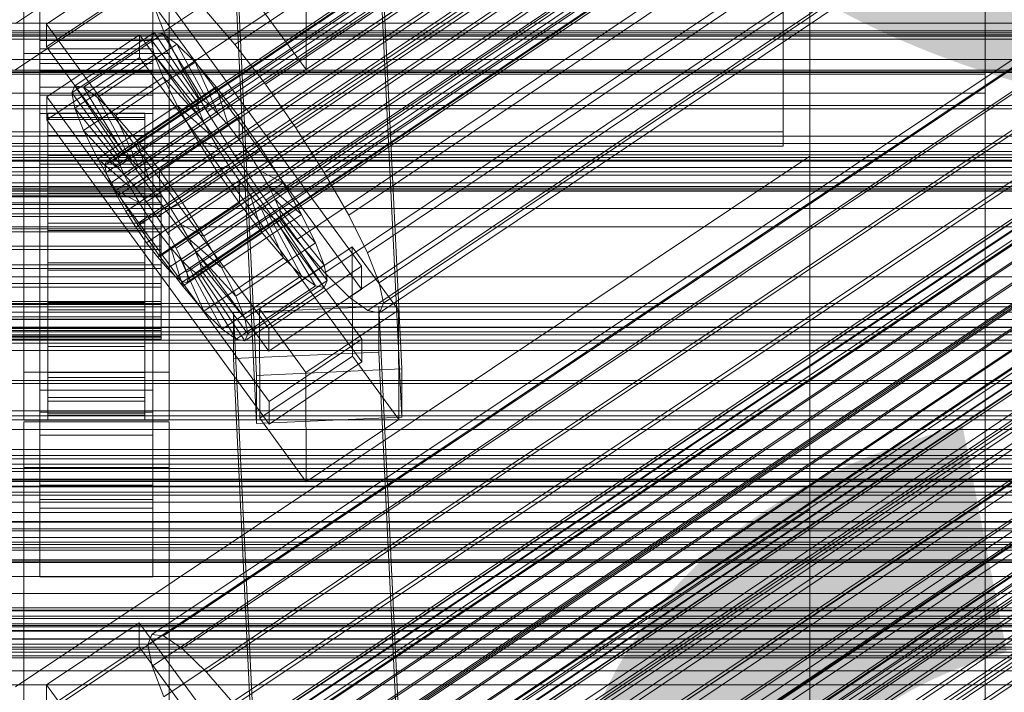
# Model space of a CAD drawing. Header units: millimetres. Extents: x -2233 to 65662, y -50530 to 6847.
# Tile 274 of 656: x 130 to 252, y -33182 to -33099. Entities that reach past the tile are written whole.
import ezdxf

# ---------------------------------------------------------------- set-up
doc = ezdxf.new("R2010")
doc.units = ezdxf.units.MM
for name, color, linetype, lineweight in [('COTAS_P', 1, 'Continuous', 0), ('frontal_briquetadora', 7, 'Continuous', 0), ('frontal_C01', 7, 'Continuous', 0), ('frontal_C02', 7, 'Continuous', 0), ('frontal_C02-briq', 7, 'Continuous', 0), ('frontal_C03', 7, 'Continuous', 0), ('frontal_C03-dry', 7, 'Continuous', 0), ('frontal_secador', 7, 'Continuous', 0)]:
    doc.layers.add(name, color=color, linetype=linetype, lineweight=lineweight)
doc.dimstyles.new('R19_100', dxfattribs={"dimtxt": 250, "dimasz": 150, "dimexe": 150, "dimexo": 80, "dimgap": 100, "dimtad": 1, "dimtih": 1, "dimtoh": 1, "dimdsep": 46, "dimcen": 0.09, "dimadec": 0, "dimazin": 0, "dimtfac": 1, "dimtdec": 4, "dimtofl": 0, "dimtmove": 0, "dimatfit": 3, "dimfxl": 1, "dimtolj": 1, "dimtzin": 0, "dimarcsym": 0})

# ---------------------------------------------------------------- blocks, each defined once
blk = doc.blocks.new('DIM_R32_40')
at = {"layer": 'COTAS_P'}
for p, q in [((-150, -32200), (550, -32200)), ((550, -32200), (505, -32350)), ((550, -34800), (550, -32200)), ((550, -32200), (595, -32350)), ((550, -34800), (505, -34650)), ((550, -34800), (595, -34650)), ((-150, -34800), (550, -34800))]:
    blk.add_line(p, q, dxfattribs=at)
blk.add_text('2600 P', height=250, rotation=90, dxfattribs=at).set_placement((450, -33500))

msp = doc.modelspace()

# ---------------------------------------------------------------- linework, layer by layer
at = {"layer": 'frontal_briquetadora'}
msp.add_line((345, -33170), (-305, -33170), dxfattribs=at)
at = {"layer": 'frontal_C01'}
for p, q in [((141.045, -33116.952), (354.844, -32973.264)), ((141.218, -33116.536), (355.017, -32972.847)), ((141.731, -33116.629), (355.53, -32972.941)), ((141.224, -33117.851), (355.022, -32974.162)), ((142.549, -33117.227), (356.348, -32973.539)), ((143.617, -33118.288), (357.415, -32974.599)), ((141.742, -33119.17), (355.541, -32975.481)), ((144.861, -33119.739), (358.659, -32976.051)), ((148.35, -33100.416), (332.659, -32976.547)), ((142.565, -33120.819), (356.363, -32977.131)), ((359.995, -32977.794), (146.196, -33121.483)), ((157.152, -33102.024), (341.461, -32978.154)), ((143.635, -33122.688), (357.434, -32978.999)), ((147.533, -33123.399), (361.332, -32979.711)), ((144.881, -33124.647), (358.68, -32980.958)), ((148.779, -33125.358), (362.578, -32981.67)), ((150.672, -33105.072), (334.981, -32981.203)), ((146.218, -33126.563), (360.017, -32982.875)), ((345.231, -32983.075), (160.922, -33106.944)), ((149.85, -33127.227), (363.648, -32983.538)), ((147.554, -33128.307), (361.352, -32984.618)), ((150.672, -33128.876), (364.471, -32985.188)), ((148.798, -33129.758), (362.596, -32986.07)), ((151.191, -33130.195), (364.989, -32986.507)), ((153.694, -33110.344), (338.003, -32986.475)), ((149.865, -33130.819), (363.664, -32987.131)), ((150.683, -33131.417), (364.482, -32987.728)), ((151.196, -33131.51), (364.995, -32987.822)), ((151.369, -33131.094), (365.168, -32987.406)), ((164.693, -33112.353), (349.002, -32988.484)), ((157.211, -33115.874), (341.52, -32992.004)), ((168.21, -33117.882), (352.519, -32994.013)), ((160.982, -33121.283), (345.291, -32997.413)), ((171.232, -33123.155), (355.541, -32999.285)), ((164.752, -33126.203), (349.061, -33002.334)), ((173.554, -33127.811), (357.863, -33003.942)), ((168.263, -33130.3), (352.572, -33006.431)), ((175.016, -33131.534), (359.326, -33007.664)), ((171.275, -33133.294), (355.584, -33009.424)), ((173.584, -33134.98), (357.893, -33011.111)), ((175.521, -33134.069), (359.83, -33010.2)), ((175.032, -33135.245), (359.341, -33011.375)), ((228.298, -33033.331), (130, -33099.395)), ((228.298, -33159.609), (228.298, -33033.331)), ((130, -33105.154), (228.298, -33039.09)), ((228.298, -33039.09), (228.298, -33165.368)), ((133.809, -33099.475), (145.277, -33091.768)), ((145.277, -33091.768), (172.809, -33129.479)), ((145.289, -33094.59), (133.821, -33102.298)), ((172.821, -33132.302), (145.289, -33094.59)), ((146.872, -33219.26), (331.181, -33095.391)), ((148.32, -33219.524), (332.629, -33095.655)), ((146.383, -33220.436), (330.692, -33096.566)), ((148.35, -33100.416), (146.887, -33096.693)), ((150.629, -33221.211), (334.938, -33097.342)), ((153.641, -33097.927), (157.152, -33102.024)), ((133.821, -33102.298), (133.809, -33099.475)), ((161.341, -33137.186), (133.809, -33099.475)), ((141.045, -33243.23), (354.844, -33099.541)), ((141.218, -33242.813), (355.017, -33099.125)), ((141.731, -33242.907), (355.53, -33099.219)), ((142.549, -33243.505), (356.348, -33099.816)), ((146.887, -33222.971), (331.197, -33099.102)), ((133.847, -33108.507), (145.315, -33100.8)), ((136.948, -33107.995), (146.777, -33101.388)), ((137.313, -33107.115), (147.143, -33100.509)), ((138.396, -33107.313), (148.226, -33100.707)), ((141.224, -33244.128), (355.022, -33100.44)), ((143.617, -33244.565), (357.415, -33100.877)), ((145.315, -33100.8), (145.327, -33103.622)), ((145.315, -33100.8), (172.847, -33138.511)), ((147.143, -33100.509), (146.777, -33101.388)), ((146.777, -33101.388), (152.513, -33109.245)), ((146.777, -33101.388), (147.155, -33103.285)), ((148.226, -33100.707), (147.143, -33100.509)), ((147.143, -33100.509), (152.686, -33108.828)), ((149.953, -33101.968), (148.226, -33100.707)), ((148.226, -33100.707), (153.199, -33108.922)), ((150.672, -33105.072), (148.35, -33100.416)), ((153.641, -33224.205), (337.95, -33100.335)), ((133, -33104.351), (133, -33101.529)), ((133, -33101.529), (147, -33101.529)), ((133, -33147.577), (133, -33101.529)), ((133.821, -33102.298), (161.353, -33140.009)), ((140.123, -33108.575), (149.953, -33101.968)), ((141.742, -33245.447), (355.541, -33101.759)), ((144.861, -33246.017), (358.659, -33102.328)), ((147, -33101.529), (147, -33104.351)), ((147, -33101.529), (147, -33147.577)), ((152.207, -33104.208), (149.953, -33101.968)), ((149.953, -33101.968), (154.017, -33109.519)), ((157.152, -33102.024), (160.922, -33106.944)), ((342.5, -33103.86), (-342.5, -33103.86)), ((145.327, -33103.622), (133.859, -33111.33)), ((137.325, -33109.891), (147.155, -33103.285)), ((142.565, -33247.097), (356.363, -33103.409)), ((172.859, -33141.334), (145.327, -33103.622)), ((147.155, -33103.285), (152.692, -33110.143)), ((147.155, -33103.285), (148.249, -33106.069)), ((148.35, -33226.694), (332.659, -33102.824)), ((147, -33104.351), (133, -33104.351)), ((133, -33104.351), (133, -33150.4)), ((142.377, -33110.814), (152.207, -33104.208)), ((359.995, -33104.072), (146.196, -33247.76)), ((147, -33150.4), (147, -33104.351)), ((153.694, -33110.344), (150.672, -33105.072)), ((154.833, -33107.272), (152.207, -33104.208)), ((152.207, -33104.208), (155.085, -33110.58)), ((157.152, -33228.301), (341.461, -33104.432)), ((138.419, -33112.676), (148.249, -33106.069)), ((143.635, -33248.965), (357.434, -33105.277)), ((147.533, -33249.677), (361.332, -33105.989)), ((148.249, -33106.069), (153.21, -33111.462)), ((148.249, -33106.069), (149.985, -33109.552)), ((136.948, -33107.995), (137.313, -33107.115)), ((142.856, -33115.435), (137.313, -33107.115)), ((137.313, -33107.115), (138.396, -33107.313)), ((143.369, -33115.528), (138.396, -33107.313)), ((138.396, -33107.313), (140.123, -33108.575)), ((144.881, -33250.924), (358.68, -33107.236)), ((145.003, -33113.878), (154.833, -33107.272)), ((150.672, -33231.35), (334.981, -33107.481)), ((157.653, -33110.953), (154.833, -33107.272)), ((154.833, -33107.272), (156.329, -33112.032)), ((160.922, -33106.944), (164.693, -33112.353)), ((133.859, -33111.33), (133.847, -33108.507)), ((161.379, -33146.219), (133.847, -33108.507)), ((142.683, -33115.851), (136.948, -33107.995)), ((137.325, -33109.891), (136.948, -33107.995)), ((144.188, -33116.126), (140.123, -33108.575)), ((140.123, -33108.575), (142.377, -33110.814)), ((148.779, -33251.636), (362.578, -33107.948)), ((342.5, -33109.575), (-342.5, -33109.575)), ((142.862, -33116.749), (137.325, -33109.891)), ((138.419, -33112.676), (137.325, -33109.891)), ((140.156, -33116.159), (149.985, -33109.552)), ((152.513, -33109.245), (142.683, -33115.851)), ((152.686, -33108.828), (142.856, -33115.435)), ((153.199, -33108.922), (143.369, -33115.528)), ((154.017, -33109.519), (144.188, -33116.126)), ((146.218, -33252.841), (360.017, -33109.153)), ((149.985, -33109.552), (154.033, -33113.112)), ((149.985, -33109.552), (152.246, -33113.496)), ((152.513, -33109.245), (152.686, -33108.828)), ((152.692, -33110.143), (152.513, -33109.245)), ((152.686, -33108.828), (153.199, -33108.922)), ((153.199, -33108.922), (154.017, -33109.519)), ((154.017, -33109.519), (155.085, -33110.58)), ((345.231, -33109.353), (160.922, -33233.222)), ((133, -33113.383), (133, -33110.561)), ((133, -33110.561), (147, -33110.561)), ((133, -33156.609), (133, -33110.561)), ((134, -33120.524), (134, -33110.526)), ((134, -33110.526), (134, -33111.054)), ((134, -33110.526), (146, -33110.526)), ((134, -33111.293), (134, -33110.526)), ((134, -33120.773), (134, -33111.054)), ((134, -33111.054), (134, -33112.84)), ((134, -33111.054), (146, -33111.054)), ((145.255, -33117.187), (142.377, -33110.814)), ((142.377, -33110.814), (145.003, -33113.878)), ((152.692, -33110.143), (142.862, -33116.749)), ((155.085, -33110.58), (145.255, -33117.187)), ((146, -33111.054), (146, -33110.526)), ((146, -33110.526), (146, -33120.524)), ((146, -33110.526), (146, -33111.293)), ((146, -33112.84), (146, -33111.054)), ((146, -33111.054), (146, -33120.773)), ((147, -33110.561), (147, -33113.383)), ((147, -33110.561), (147, -33156.609)), ((157.653, -33110.953), (147.823, -33117.559)), ((153.21, -33111.462), (152.692, -33110.143)), ((157.211, -33115.874), (153.694, -33110.344)), ((155.085, -33110.58), (156.329, -33112.032)), ((157.665, -33113.775), (157.653, -33110.953)), ((160.474, -33114.999), (157.653, -33110.953)), ((133.859, -33111.33), (161.391, -33149.041)), ((134, -33120.887), (134, -33111.293)), ((134, -33111.293), (146, -33111.293)), ((134, -33113.302), (134, -33111.293)), ((153.21, -33111.462), (143.38, -33118.069)), ((146, -33111.293), (146, -33120.887)), ((146, -33111.293), (146, -33113.302)), ((156.329, -33112.032), (146.499, -33118.638)), ((154.033, -33113.112), (153.21, -33111.462)), ((156.329, -33112.032), (157.665, -33113.775)), ((164.693, -33112.353), (168.21, -33117.882)), ((342.5, -33113.362), (-342.5, -33113.362)), ((147, -33113.383), (133, -33113.383)), ((133, -33113.383), (133, -33159.432)), ((134, -33121.619), (134, -33112.84)), ((134, -33112.84), (134, -33115.763)), ((134, -33112.84), (146, -33112.84)), ((134, -33121.838), (134, -33113.302)), ((134, -33113.302), (146, -33113.302)), ((134, -33116.417), (134, -33113.302)), ((143.38, -33118.069), (138.419, -33112.676)), ((140.156, -33116.159), (138.419, -33112.676)), ((142.416, -33120.103), (152.246, -33113.496)), ((154.033, -33113.112), (144.203, -33119.718)), ((146, -33115.763), (146, -33112.84)), ((146, -33112.84), (146, -33121.619)), ((146, -33113.302), (146, -33121.838)), ((146, -33113.302), (146, -33116.417)), ((147, -33159.432), (147, -33113.383)), ((152.246, -33113.496), (155.103, -33114.98)), ((152.246, -33113.496), (154.877, -33117.632)), ((153.694, -33236.622), (338.003, -33112.753)), ((155.103, -33114.98), (154.033, -33113.112)), ((146.499, -33118.638), (145.003, -33113.878)), ((145.003, -33113.878), (147.823, -33117.559)), ((147.835, -33120.382), (157.665, -33113.775)), ((157.665, -33113.775), (159.001, -33115.692)), ((164.693, -33238.631), (349.002, -33114.762)), ((134, -33123.004), (134, -33115.763)), ((134, -33115.763), (134, -33119.623)), ((134, -33115.763), (146, -33115.763)), ((142.856, -33115.435), (142.683, -33115.851)), ((142.683, -33115.851), (142.862, -33116.749)), ((143.369, -33115.528), (142.856, -33115.435)), ((144.188, -33116.126), (143.369, -33115.528)), ((155.103, -33114.98), (145.274, -33121.586)), ((146, -33119.623), (146, -33115.763)), ((146, -33115.763), (146, -33123.004)), ((159.001, -33115.692), (149.171, -33122.298)), ((150.644, -33121.605), (160.474, -33114.999)), ((156.35, -33116.939), (155.103, -33114.98)), ((160.982, -33121.283), (157.211, -33115.874)), ((160.474, -33114.999), (159.001, -33115.692)), ((159.001, -33115.692), (160.247, -33117.651)), ((163.105, -33119.135), (160.474, -33114.999)), ((342.5, -33116.455), (-342.5, -33116.455)), ((134, -33123.314), (134, -33116.417)), ((134, -33116.417), (146, -33116.417)), ((134, -33120.424), (134, -33116.417)), ((144.203, -33119.718), (140.156, -33116.159)), ((142.416, -33120.103), (140.156, -33116.159)), ((141.045, -33116.952), (141.218, -33116.536)), ((141.224, -33117.851), (141.045, -33116.952)), ((141.218, -33116.536), (141.731, -33116.629)), ((141.731, -33116.629), (142.549, -33117.227)), ((142.549, -33117.227), (143.617, -33118.288)), ((142.862, -33116.749), (143.38, -33118.069)), ((145.255, -33117.187), (144.188, -33116.126)), ((146.499, -33118.638), (145.255, -33117.187)), ((146, -33116.417), (146, -33123.314)), ((146, -33116.417), (146, -33120.424)), ((156.35, -33116.939), (146.52, -33123.546)), ((154.877, -33117.632), (156.35, -33116.939)), ((157.686, -33118.856), (156.35, -33116.939)), ((342.5, -33117.784), (-342.5, -33117.784)), ((141.742, -33119.17), (141.224, -33117.851)), ((143.38, -33118.069), (144.203, -33119.718)), ((143.617, -33118.288), (144.861, -33119.739)), ((145.047, -33124.239), (154.877, -33117.632)), ((147.823, -33117.559), (147.835, -33120.382)), ((147.823, -33117.559), (150.644, -33121.605)), ((160.247, -33117.651), (150.417, -33124.257)), ((154.877, -33117.632), (157.698, -33121.678)), ((157.211, -33242.151), (341.52, -33118.282)), ((163.105, -33119.135), (160.247, -33117.651)), ((160.247, -33117.651), (161.318, -33119.519)), ((168.21, -33117.882), (171.232, -33123.155)), ((134, -33124.832), (134, -33119.623)), ((134, -33119.623), (134, -33124.158)), ((134, -33119.623), (146, -33119.623)), ((142.565, -33120.819), (141.742, -33119.17)), ((144.203, -33119.718), (145.274, -33121.586)), ((146, -33124.158), (146, -33119.623)), ((146, -33119.623), (146, -33124.832)), ((147.835, -33120.382), (146.499, -33118.638)), ((157.686, -33118.856), (147.856, -33125.462)), ((161.318, -33119.519), (151.488, -33126.126)), ((153.275, -33125.741), (163.105, -33119.135)), ((157.698, -33121.678), (157.686, -33118.856)), ((159.022, -33120.599), (157.686, -33118.856)), ((165.365, -33123.079), (161.318, -33119.519)), ((161.318, -33119.519), (162.14, -33121.169)), ((165.365, -33123.079), (163.105, -33119.135)), ((-148, -33120.524), (148, -33120.524)), ((-148, -33120.773), (148, -33120.773)), ((-148, -33120.887), (148, -33120.887)), ((134, -33125.212), (134, -33120.424)), ((134, -33120.424), (146, -33120.424)), ((134, -33125.051), (134, -33120.424)), ((134, -33120.773), (134, -33120.524)), ((146, -33120.524), (134, -33120.524)), ((134, -33120.524), (134, -33120.887)), ((134, -33121.619), (134, -33120.773)), ((146, -33120.773), (134, -33120.773)), ((146, -33120.887), (134, -33120.887)), ((134, -33120.887), (134, -33121.838)), ((145.274, -33121.586), (142.416, -33120.103)), ((145.047, -33124.239), (142.416, -33120.103)), ((143.635, -33122.688), (142.565, -33120.819)), ((144.861, -33119.739), (146.196, -33121.483)), ((146, -33120.424), (146, -33125.212)), ((146, -33120.424), (146, -33125.051)), ((146, -33120.524), (146, -33120.773)), ((146, -33120.887), (146, -33120.524)), ((146, -33120.773), (146, -33121.619)), ((146, -33121.838), (146, -33120.887)), ((149.171, -33122.298), (147.835, -33120.382)), ((148, -33120.773), (148, -33120.524)), ((148, -33120.524), (148, -33120.887)), ((148, -33121.619), (148, -33120.773)), ((148, -33120.887), (148, -33121.838)), ((159.022, -33120.599), (149.192, -33127.206)), ((160.518, -33125.359), (159.022, -33120.599)), ((160.266, -33122.051), (159.022, -33120.599)), ((-148, -33121.619), (148, -33121.619)), ((-148, -33121.838), (148, -33121.838)), ((134, -33123.004), (134, -33121.619)), ((146, -33121.619), (134, -33121.619)), ((146, -33121.838), (134, -33121.838)), ((134, -33121.838), (134, -33123.314)), ((145.274, -33121.586), (146.52, -33123.546)), ((146, -33121.619), (146, -33123.004)), ((146, -33123.314), (146, -33121.838)), ((146.196, -33121.483), (147.533, -33123.399)), ((147.868, -33128.285), (157.698, -33121.678)), ((148, -33123.004), (148, -33121.619)), ((148, -33121.838), (148, -33123.314)), ((149.171, -33122.298), (150.644, -33121.605)), ((160.266, -33122.051), (150.436, -33128.657)), ((150.644, -33121.605), (153.275, -33125.741)), ((162.14, -33121.169), (152.311, -33127.775)), ((157.698, -33121.678), (160.518, -33125.359)), ((163.144, -33128.424), (160.266, -33122.051)), ((161.333, -33123.112), (160.266, -33122.051)), ((164.752, -33126.203), (160.982, -33121.283)), ((167.102, -33126.562), (162.14, -33121.169)), ((162.14, -33121.169), (162.659, -33122.488)), ((300, -33122.342), (-300, -33122.342)), ((-148, -33123.004), (148, -33123.004)), ((-148, -33123.314), (148, -33123.314)), ((134, -33124.832), (134, -33123.004)), ((146, -33123.004), (134, -33123.004)), ((146, -33123.314), (134, -33123.314)), ((134, -33123.314), (134, -33125.212)), ((144.881, -33124.647), (143.635, -33122.688)), ((146, -33123.004), (146, -33124.832)), ((146, -33125.212), (146, -33123.314)), ((148, -33124.832), (148, -33123.004)), ((148, -33123.314), (148, -33125.212)), ((150.417, -33124.257), (149.171, -33122.298)), ((161.333, -33123.112), (151.503, -33129.718)), ((162.659, -33122.488), (152.829, -33129.094)), ((155.535, -33129.685), (165.365, -33123.079)), ((165.397, -33130.663), (161.333, -33123.112)), ((162.151, -33123.709), (161.333, -33123.112)), ((168.196, -33129.346), (162.659, -33122.488)), ((162.659, -33122.488), (162.837, -33123.386)), ((167.102, -33126.562), (165.365, -33123.079)), ((171.232, -33123.155), (173.554, -33127.811)), ((134, -33124.158), (134, -33126.981)), ((146, -33124.158), (134, -33124.158)), ((134, -33124.158), (134, -33129.058)), ((146.52, -33123.546), (145.047, -33124.239)), ((147.868, -33128.285), (145.047, -33124.239)), ((146, -33126.981), (146, -33124.158)), ((146, -33129.058), (146, -33124.158)), ((146.52, -33123.546), (147.856, -33125.462)), ((147.533, -33123.399), (148.779, -33125.358)), ((151.488, -33126.126), (150.417, -33124.257)), ((150.417, -33124.257), (153.275, -33125.741)), ((162.151, -33123.709), (152.321, -33130.316)), ((162.664, -33123.803), (152.835, -33130.409)), ((162.837, -33123.386), (153.008, -33129.993)), ((167.125, -33131.924), (162.151, -33123.709)), ((162.664, -33123.803), (162.151, -33123.709)), ((162.837, -33123.386), (162.664, -33123.803)), ((168.208, -33132.122), (162.664, -33123.803)), ((168.573, -33131.243), (162.837, -33123.386)), ((-148, -33124.832), (148, -33124.832)), ((-148, -33125.212), (148, -33125.212)), ((134, -33126.981), (134, -33124.832)), ((146, -33124.832), (134, -33124.832)), ((134, -33127.404), (134, -33125.051)), ((134, -33125.051), (146, -33125.051)), ((134, -33129.983), (134, -33125.051)), ((146, -33125.212), (134, -33125.212)), ((134, -33125.212), (134, -33127.404)), ((146.218, -33126.563), (144.881, -33124.647)), ((146, -33124.832), (146, -33126.981)), ((146, -33125.051), (146, -33127.404)), ((146, -33125.051), (146, -33129.983)), ((146, -33127.404), (146, -33125.212)), ((147.856, -33125.462), (147.868, -33128.285)), ((147.856, -33125.462), (149.192, -33127.206)), ((148, -33126.981), (148, -33124.832)), ((148, -33125.212), (148, -33127.404)), ((148.779, -33125.358), (149.85, -33127.227)), ((150.688, -33131.966), (160.518, -33125.359)), ((153.275, -33125.741), (155.535, -33129.685)), ((160.518, -33125.359), (163.144, -33128.424)), ((148, -33126.981), (-148, -33126.981)), ((134, -33126.981), (146, -33126.981)), ((134, -33129.302), (134, -33126.981)), ((146, -33126.981), (146, -33129.302)), ((147.554, -33128.307), (146.218, -33126.563)), ((148, -33129.302), (148, -33126.981)), ((152.311, -33127.775), (151.488, -33126.126)), ((151.488, -33126.126), (155.535, -33129.685)), ((157.272, -33133.168), (167.102, -33126.562)), ((168.263, -33130.3), (164.752, -33126.203)), ((168.196, -33129.346), (167.102, -33126.562)), ((-148, -33127.404), (148, -33127.404)), ((146, -33127.404), (134, -33127.404)), ((134, -33127.404), (134, -33129.74)), ((146, -33129.74), (146, -33127.404)), ((148, -33127.404), (148, -33129.74)), ((149.192, -33127.206), (150.688, -33131.966)), ((149.192, -33127.206), (150.436, -33128.657)), ((149.85, -33127.227), (150.672, -33128.876)), ((152.829, -33129.094), (152.311, -33127.775)), ((152.311, -33127.775), (157.272, -33133.168)), ((160.19, -33134.768), (171.658, -33127.061)), ((171.658, -33127.061), (171.715, -33140.609)), ((171.658, -33127.061), (177.394, -33134.917)), ((173.554, -33127.811), (175.016, -33131.534)), ((-148, -33129.302), (148, -33129.302)), ((134, -33129.302), (134, -33129.058)), ((134, -33129.058), (134, -33133.99)), ((134, -33129.058), (146, -33129.058)), ((134, -33131.638), (134, -33129.302)), ((146, -33129.302), (134, -33129.302)), ((146, -33133.99), (146, -33129.058)), ((146, -33129.058), (146, -33129.302)), ((146, -33129.302), (146, -33131.638)), ((148.798, -33129.758), (147.554, -33128.307)), ((150.688, -33131.966), (147.868, -33128.285)), ((148, -33131.638), (148, -33129.302)), ((150.436, -33128.657), (153.314, -33135.03)), ((150.436, -33128.657), (151.503, -33129.718)), ((150.672, -33128.876), (151.191, -33130.195)), ((153.008, -33129.993), (152.829, -33129.094)), ((152.829, -33129.094), (158.366, -33135.953)), ((153.314, -33135.03), (163.144, -33128.424)), ((158.366, -33135.953), (168.196, -33129.346)), ((163.144, -33128.424), (165.397, -33130.663)), ((168.573, -33131.243), (168.196, -33129.346)), ((-148, -33129.74), (148, -33129.74)), ((134, -33129.74), (134, -33129.983)), ((146, -33129.74), (134, -33129.74)), ((134, -33129.74), (134, -33132.061)), ((134, -33129.983), (146, -33129.983)), ((134, -33134.884), (134, -33129.983)), ((146, -33129.983), (146, -33129.74)), ((146, -33132.061), (146, -33129.74)), ((146, -33129.983), (146, -33134.884)), ((148, -33129.74), (148, -33132.061)), ((149.865, -33130.819), (148.798, -33129.758)), ((151.191, -33130.195), (151.369, -33131.094)), ((151.503, -33129.718), (155.567, -33137.269)), ((151.503, -33129.718), (152.321, -33130.316)), ((152.321, -33130.316), (157.295, -33138.531)), ((152.321, -33130.316), (152.835, -33130.409)), ((152.835, -33130.409), (153.008, -33129.993)), ((152.835, -33130.409), (158.378, -33138.729)), ((153.008, -33129.993), (158.743, -33137.849)), ((155.535, -33129.685), (157.272, -33133.168)), ((155.567, -33137.269), (165.397, -33130.663)), ((172.809, -33129.479), (161.341, -33137.186)), ((165.397, -33130.663), (167.125, -33131.924)), ((171.275, -33133.294), (168.263, -33130.3)), ((172.821, -33132.302), (172.809, -33129.479)), ((300, -33130.806), (-300, -33130.806)), ((-148, -33131.638), (148, -33131.638)), ((134, -33133.83), (134, -33131.638)), ((134, -33131.638), (134, -33133.99)), ((146, -33131.638), (134, -33131.638)), ((146, -33133.99), (146, -33131.638)), ((146, -33131.638), (146, -33133.83)), ((148, -33133.83), (148, -33131.638)), ((150.683, -33131.417), (149.865, -33130.819)), ((151.196, -33131.51), (150.683, -33131.417)), ((151.369, -33131.094), (151.196, -33131.51)), ((158.743, -33137.849), (168.573, -33131.243)), ((168.208, -33132.122), (168.573, -33131.243)), ((175.016, -33131.534), (175.521, -33134.069)), ((-148, -33132.061), (148, -33132.061)), ((134, -33132.061), (134, -33134.884)), ((146, -33132.061), (134, -33132.061)), ((134, -33132.061), (134, -33134.209)), ((146, -33134.884), (146, -33132.061)), ((146, -33134.209), (146, -33132.061)), ((148, -33132.061), (148, -33134.209)), ((153.314, -33135.03), (150.688, -33131.966)), ((157.295, -33138.531), (167.125, -33131.924)), ((158.378, -33138.729), (168.208, -33132.122)), ((161.353, -33140.009), (172.821, -33132.302)), ((167.125, -33131.924), (168.208, -33132.122)), ((-148, -33133.83), (148, -33133.83)), ((-148, -33134.209), (148, -33134.209)), ((134, -33135.728), (134, -33133.83)), ((134, -33133.83), (134, -33138.618)), ((146, -33133.83), (134, -33133.83)), ((134, -33133.99), (134, -33138.618)), ((134, -33133.99), (146, -33133.99)), ((134, -33134.209), (134, -33139.419)), ((146, -33134.209), (134, -33134.209)), ((134, -33134.209), (134, -33136.038)), ((146, -33138.618), (146, -33133.83)), ((146, -33133.83), (146, -33135.728)), ((146, -33138.618), (146, -33133.99)), ((146, -33139.419), (146, -33134.209)), ((146, -33136.038), (146, -33134.209)), ((148, -33135.728), (148, -33133.83)), ((148, -33134.209), (148, -33136.038)), ((157.272, -33133.168), (158.366, -33135.953)), ((173.584, -33134.98), (171.275, -33133.294)), ((175.521, -33134.069), (175.032, -33135.245)), ((134, -33134.884), (146, -33134.884)), ((134, -33139.419), (134, -33134.884)), ((146, -33134.884), (146, -33139.419)), ((155.567, -33137.269), (153.314, -33135.03)), ((156.962, -33135.264), (174.943, -33134.467)), ((156.962, -33140.91), (156.962, -33135.264)), ((159.83, -33194.827), (156.962, -33135.264)), ((160.247, -33148.317), (160.19, -33134.768)), ((165.926, -33142.625), (160.19, -33134.768)), ((177.394, -33134.917), (165.926, -33142.625)), ((175.032, -33135.245), (173.584, -33134.98)), ((174.943, -33134.467), (174.943, -33140.113)), ((174.943, -33134.467), (177.811, -33194.031)), ((177.451, -33148.466), (177.394, -33134.917)), ((-148, -33135.728), (148, -33135.728)), ((-148, -33136.038), (148, -33136.038)), ((134, -33137.203), (134, -33135.728)), ((134, -33135.728), (134, -33142.625)), ((146, -33135.728), (134, -33135.728)), ((134, -33136.038), (134, -33143.279)), ((146, -33136.038), (134, -33136.038)), ((134, -33136.038), (134, -33137.422)), ((146, -33142.625), (146, -33135.728)), ((146, -33135.728), (146, -33137.203)), ((146, -33143.279), (146, -33136.038)), ((146, -33137.422), (146, -33136.038)), ((148, -33137.203), (148, -33135.728)), ((148, -33136.038), (148, -33137.422)), ((158.366, -33135.953), (158.743, -33137.849)), ((-148, -33137.203), (148, -33137.203)), ((-148, -33137.422), (148, -33137.422)), ((134, -33138.155), (134, -33137.203)), ((134, -33137.203), (134, -33145.739)), ((146, -33137.203), (134, -33137.203)), ((134, -33137.422), (134, -33146.202)), ((146, -33137.422), (134, -33137.422)), ((134, -33137.422), (134, -33138.268)), ((146, -33145.739), (146, -33137.203)), ((146, -33137.203), (146, -33138.155)), ((146, -33146.202), (146, -33137.422)), ((146, -33138.268), (146, -33137.422)), ((148, -33138.155), (148, -33137.203)), ((148, -33137.422), (148, -33138.268)), ((157.295, -33138.531), (155.567, -33137.269)), ((158.743, -33137.849), (158.378, -33138.729)), ((161.341, -33137.186), (161.353, -33140.009)), ((-148, -33138.155), (148, -33138.155)), ((-148, -33138.268), (148, -33138.268)), ((-148, -33138.518), (148, -33138.518)), ((134, -33138.518), (134, -33138.155)), ((134, -33138.155), (134, -33147.748)), ((146, -33138.155), (134, -33138.155)), ((134, -33138.268), (134, -33147.988)), ((146, -33138.268), (134, -33138.268)), ((134, -33138.268), (134, -33138.518)), ((134, -33138.518), (134, -33148.515)), ((146, -33138.518), (134, -33138.518)), ((134, -33138.618), (134, -33142.625)), ((134, -33138.618), (146, -33138.618)), ((146, -33147.748), (146, -33138.155)), ((146, -33138.155), (146, -33138.518)), ((146, -33147.988), (146, -33138.268)), ((146, -33138.518), (146, -33138.268)), ((146, -33148.515), (146, -33138.518)), ((146, -33142.625), (146, -33138.618)), ((148, -33138.518), (148, -33138.155)), ((148, -33138.268), (148, -33138.518)), ((158.378, -33138.729), (157.295, -33138.531)), ((172.847, -33138.511), (161.379, -33146.219)), ((172.859, -33141.334), (172.847, -33138.511)), ((134, -33139.419), (146, -33139.419)), ((134, -33143.279), (134, -33139.419)), ((146, -33139.419), (146, -33143.279)), ((174.943, -33140.113), (156.962, -33140.91)), ((177.811, -33199.677), (174.943, -33140.113)), ((159.83, -33200.473), (156.962, -33140.91)), ((171.715, -33140.609), (160.247, -33148.317)), ((161.391, -33149.041), (172.859, -33141.334)), ((177.451, -33148.466), (171.715, -33140.609)), ((134, -33142.625), (134, -33145.739)), ((134, -33142.625), (146, -33142.625)), ((146, -33145.739), (146, -33142.625)), ((165.926, -33142.625), (165.983, -33156.173)), ((134, -33143.279), (146, -33143.279)), ((134, -33146.202), (134, -33143.279)), ((146, -33143.279), (146, -33146.202)), ((133, -33158.36), (133, -33144.812)), ((133, -33144.812), (147, -33144.812)), ((133, -33154.405), (133, -33144.812)), ((147, -33144.812), (147, -33158.36)), ((147, -33144.812), (147, -33154.405)), ((134, -33145.739), (134, -33147.748)), ((134, -33145.739), (146, -33145.739)), ((134, -33146.202), (146, -33146.202)), ((134, -33147.988), (134, -33146.202)), ((146, -33147.748), (146, -33145.739)), ((146, -33146.202), (146, -33147.988)), ((161.379, -33146.219), (161.391, -33149.041)), ((147, -33147.577), (133, -33147.577)), ((133, -33147.577), (133, -33150.4)), ((134, -33147.748), (134, -33148.515)), ((134, -33147.748), (146, -33147.748)), ((146, -33148.515), (146, -33147.748)), ((147, -33150.4), (147, -33147.577)), ((131, -33154.408), (131, -33148.763)), ((131, -33148.763), (149, -33148.763)), ((131, -33194.428), (131, -33148.763)), ((134, -33147.988), (146, -33147.988)), ((134, -33148.515), (134, -33147.988)), ((134, -33148.515), (146, -33148.515)), ((146, -33147.988), (146, -33148.515)), ((149, -33148.763), (149, -33154.408)), ((149, -33148.763), (149, -33194.428)), ((160.247, -33148.317), (165.983, -33156.173)), ((165.983, -33156.173), (177.451, -33148.466)), ((133, -33150.4), (147, -33150.4)), ((149, -33154.408), (131, -33154.408)), ((131, -33200.073), (131, -33154.408)), ((147, -33154.405), (133, -33154.405)), ((133, -33154.405), (133, -33167.953)), ((147, -33167.953), (147, -33154.405)), ((149, -33200.073), (149, -33154.408)), ((147, -33156.609), (133, -33156.609)), ((133, -33156.609), (133, -33159.432)), ((147, -33159.432), (147, -33156.609)), ((147, -33158.36), (133, -33158.36)), ((133, -33158.36), (133, -33167.953)), ((147, -33167.953), (147, -33158.36)), ((228.298, -33159.609), (130, -33225.672)), ((133, -33159.432), (147, -33159.432)), ((228.298, -33285.886), (228.298, -33159.609)), ((228.298, -33159.609), (228.298, -33165.368)), ((130, -33231.431), (228.298, -33165.368)), ((228.298, -33165.368), (228.298, -33291.645)), ((300, -33166.179), (-300, -33166.179)), ((133, -33167.953), (147, -33167.953)), ((300, -33173.768), (-300, -33173.768))]:
    msp.add_line(p, q, dxfattribs=at)
at = {"layer": 'frontal_C02'}
for p, q in [((250, -35767.183), (250, -32921.727)), ((250, -32926.497), (250, -35771.953)), ((228.298, -33115.864), (228.298, -32982.474)), ((228.298, -32988.204), (228.298, -33121.594)), ((146.872, -33175.107), (331.181, -33051.852)), ((148.32, -33175.265), (332.629, -33052.01)), ((146.383, -33176.39), (330.692, -33053.135)), ((150.629, -33176.852), (334.938, -33053.598)), ((141.045, -33199.07), (354.844, -33056.095)), ((141.218, -33198.616), (355.017, -33055.64)), ((141.731, -33198.672), (355.53, -33055.696)), ((142.549, -33199.234), (356.348, -33056.259)), ((146.887, -33179.026), (331.197, -33055.771)), ((141.224, -33200.004), (355.022, -33057.029)), ((143.617, -33200.265), (357.415, -33057.29)), ((153.641, -33179.761), (337.95, -33056.507)), ((141.742, -33201.354), (355.541, -33058.379)), ((144.861, -33201.694), (358.659, -33058.719)), ((133, -33105.328), (133, -33059.509)), ((147, -33059.509), (147, -33105.328)), ((148.35, -33182.835), (332.659, -33059.581)), ((142.565, -33203.028), (356.363, -33060.052)), ((359.995, -33060.448), (146.196, -33203.423)), ((157.152, -33183.794), (341.461, -33060.539)), ((143.635, -33204.911), (357.434, -33061.936)), ((147.533, -33205.336), (361.332, -33062.36)), ((133, -33062.49), (133, -33108.308)), ((147, -33108.308), (147, -33062.49)), ((144.881, -33206.876), (358.68, -33063.901)), ((148.779, -33207.3), (362.578, -33064.325)), ((150.672, -33187.559), (334.981, -33064.304)), ((146.218, -33208.788), (360.017, -33065.813)), ((345.231, -33065.42), (160.922, -33188.675)), ((149.85, -33209.184), (363.648, -33066.209)), ((147.554, -33210.518), (361.352, -33067.542)), ((150.672, -33210.857), (364.471, -33067.882)), ((148.798, -33211.947), (362.596, -33068.971)), ((151.191, -33212.207), (364.989, -33069.232)), ((153.694, -33192.874), (338.003, -33069.619)), ((149.865, -33212.977), (363.664, -33070.002)), ((150.683, -33213.54), (364.482, -33070.565)), ((151.196, -33213.596), (364.995, -33070.62)), ((151.369, -33213.141), (365.168, -33070.166)), ((164.693, -33194.072), (349.002, -33070.817)), ((157.211, -33198.419), (341.52, -33075.164)), ((225, -33112.826), (225, -33074.644)), ((168.21, -33199.617), (352.519, -33076.362)), ((225, -33114.614), (225, -33076.432)), ((160.982, -33203.816), (345.291, -33080.561)), ((171.232, -33204.932), (355.541, -33081.678)), ((250, -33105.669), (250, -33081.805)), ((174.943, -33082.935), (177.811, -33142.201)), ((159.83, -33142.994), (156.962, -33083.728)), ((250, -33108.053), (250, -33084.189)), ((164.752, -33208.697), (349.061, -33085.442)), ((173.554, -33209.656), (357.863, -33086.401)), ((177.811, -33148.163), (174.943, -33088.897)), ((159.83, -33148.956), (156.962, -33089.69)), ((168.263, -33212.729), (352.572, -33089.475)), ((175.016, -33213.465), (359.326, -33090.211)), ((165.926, -33090.811), (165.983, -33105.118)), ((171.275, -33215.639), (355.584, -33092.384)), ((175.521, -33216.101), (359.83, -33092.846)), ((133, -33107.293), (133, -33092.987)), ((133, -33102.532), (133, -33092.987)), ((147, -33092.987), (147, -33107.293)), ((147, -33092.987), (147, -33102.532)), ((173.584, -33217.226), (357.893, -33093.972)), ((175.032, -33217.384), (359.341, -33094.129)), ((131, -33103.12), (131, -33097.159)), ((131, -33142.596), (131, -33097.159)), ((149, -33097.159), (149, -33103.12)), ((149, -33097.159), (149, -33142.596)), ((160.247, -33097.3), (165.983, -33105.118)), ((165.983, -33105.118), (177.451, -33097.448)), ((147, -33102.532), (133, -33102.532)), ((133, -33102.532), (133, -33116.839)), ((147, -33116.839), (147, -33102.532)), ((149, -33103.12), (131, -33103.12)), ((131, -33148.557), (131, -33103.12)), ((149, -33148.557), (149, -33103.12)), ((-450, -33105.18), (450, -33105.18)), ((250, -33105.669), (-250, -33105.669)), ((147, -33105.328), (133, -33105.328)), ((133, -33105.328), (133, -33108.308)), ((147, -33108.308), (147, -33105.328)), ((250, -33108.053), (250, -33105.669)), ((147, -33107.293), (133, -33107.293)), ((133, -33107.293), (133, -33116.839)), ((147, -33116.839), (147, -33107.293)), ((-250, -33108.053), (250, -33108.053)), ((133, -33108.308), (147, -33108.308)), ((-307, -33113.371), (307, -33113.371)), ((225, -33112.826), (-225, -33112.826)), ((225, -33114.614), (225, -33112.826)), ((307, -33114.265), (-307, -33114.265)), ((-225, -33114.614), (225, -33114.614)), ((228.298, -33115.864), (130, -33181.6)), ((228.298, -33293.718), (228.298, -33115.864)), ((228.298, -33115.864), (228.298, -33121.594)), ((133, -33116.839), (147, -33116.839)), ((2130, -33119.613), (-2130, -33119.613)), ((130, -33187.33), (228.298, -33121.594)), ((228.298, -33121.594), (228.298, -33299.448)), ((2130, -33124.613), (-2130, -33124.613)), ((-425, -33137.051), (425, -33137.051)), ((149, -33142.596), (131, -33142.596)), ((131, -33142.596), (131, -33148.557)), ((149, -33148.557), (149, -33142.596)), ((177.811, -33142.201), (159.83, -33142.994)), ((177.811, -33148.163), (177.811, -33142.201)), ((159.83, -33142.994), (159.83, -33148.956)), ((425, -33148.506), (-425, -33148.506)), ((131, -33148.557), (149, -33148.557)), ((159.83, -33148.956), (177.811, -33148.163)), ((425, -33152.192), (-425, -33152.192)), ((-310, -33161.099), (310, -33161.099)), ((307, -33161.099), (-307, -33161.099)), ((-450, -33161.186), (450, -33161.186)), ((-307, -33161.993), (307, -33161.993)), ((-425, -33163.647), (425, -33163.647)), ((310, -33163.962), (-310, -33163.962)), ((450, -33173.108), (-450, -33173.108)), ((133.809, -33181.319), (145.277, -33173.65)), ((145.277, -33173.65), (145.289, -33176.631)), ((145.277, -33173.65), (172.809, -33211.173)), ((2130, -33174.613), (-2130, -33174.613)), ((146.383, -33176.39), (146.872, -33175.107)), ((146.872, -33175.107), (148.32, -33175.265)), ((148.32, -33175.265), (150.629, -33176.852)), ((145.289, -33176.631), (133.821, -33184.3)), ((172.821, -33214.153), (145.289, -33176.631)), ((146.887, -33179.026), (146.383, -33176.39)), ((150.629, -33176.852), (153.641, -33179.761)), ((148.35, -33182.835), (146.887, -33179.026)), ((2130, -33179.613), (-2130, -33179.613)), ((153.641, -33179.761), (157.152, -33183.794)), ((133.821, -33184.3), (133.809, -33181.319)), ((161.341, -33218.842), (133.809, -33181.319))]:
    msp.add_line(p, q, dxfattribs=at)
at = {"layer": 'frontal_C02-briq'}
msp.add_line((295, -33170), (-255, -33170), dxfattribs=at)
at = {"layer": 'frontal_C03'}
for p, q in [((1250, -33099.367), (-1250, -33099.367)), ((1250, -33100.299), (-1250, -33100.299)), ((1250, -33100.548), (-1250, -33100.548)), ((1250, -33100.793), (-1250, -33100.793)), ((1250, -33100.965), (-1250, -33100.965)), ((1250, -33101.351), (-1250, -33101.351)), ((1250, -33105.406), (-1250, -33105.406)), ((1250, -33105.492), (-1250, -33105.492)), ((1250, -33115.275), (-1250, -33115.275)), ((1250, -33115.661), (-1250, -33115.661)), ((1250, -33116.327), (-1250, -33116.327)), ((-1250, -33117.259), (1250, -33117.259)), ((1250, -33118.201), (-1250, -33118.201)), ((1250, -33119.133), (-1250, -33119.133)), ((1250, -33119.799), (-1250, -33119.799)), ((1250, -33120.185), (-1250, -33120.185)), ((1250, -33134.109), (-1250, -33134.109)), ((1250, -33134.495), (-1250, -33134.495)), ((1250, -33135.161), (-1250, -33135.161)), ((-1250, -33136.093), (1250, -33136.093)), ((1250, -33137.035), (-1250, -33137.035)), ((1250, -33137.967), (-1250, -33137.967)), ((1250, -33138.633), (-1250, -33138.633)), ((1250, -33139.019), (-1250, -33139.019)), ((1250, -33152.943), (-1250, -33152.943)), ((1250, -33153.329), (-1250, -33153.329)), ((1250, -33153.995), (-1250, -33153.995)), ((-1250, -33154.927), (1250, -33154.927)), ((1250, -33155.869), (-1250, -33155.869)), ((1250, -33156.801), (-1250, -33156.801)), ((1250, -33157.467), (-1250, -33157.467)), ((1250, -33157.853), (-1250, -33157.853)), ((1250, -33171.776), (-1250, -33171.776)), ((1250, -33172.163), (-1250, -33172.163)), ((1250, -33172.828), (-1250, -33172.828)), ((-1250, -33173.761), (1250, -33173.761)), ((1250, -33174.703), (-1250, -33174.703)), ((1250, -33175.635), (-1250, -33175.635)), ((1250, -33176.301), (-1250, -33176.301)), ((1250, -33176.687), (-1250, -33176.687))]:
    msp.add_line(p, q, dxfattribs=at)
at = {"layer": 'frontal_C03-dry'}
for p, q in [((-1250, -33110), (1250, -33110)), ((1250, -33116), (-1250, -33116)), ((1250, -33120), (-1250, -33120))]:
    msp.add_line(p, q, dxfattribs=at)
at = {"layer": 'frontal_secador'}
for p, q in [((1250, -33137.611), (-1250, -33137.611)), ((1250, -33139.918), (-1250, -33139.918)), ((-1250, -33143.65), (1250, -33143.65)), ((1250, -33144), (-1250, -33144)), ((1250, -33147.382), (-1250, -33147.382)), ((-1250, -33148), (1250, -33148)), ((1250, -33149.689), (-1250, -33149.689)), ((1250, -33154), (-1250, -33154)), ((1250, -33154.545), (-1250, -33154.545)), ((1250, -33156), (-1250, -33156)), ((1250, -33156.144), (-1250, -33156.144)), ((1250, -33156.709), (-1250, -33156.709)), ((1250, -33158.686), (-1250, -33158.686)), ((1250, -33160), (-1250, -33160)), ((1320, -33162), (-1320, -33162)), ((1320, -33162.273), (-1320, -33162.273)), ((1250, -33162), (-1250, -33162)), ((1320, -33163.072), (-1320, -33163.072)), ((1320, -33164.343), (-1320, -33164.343)), ((1250, -33164.651), (-1250, -33164.651)), ((1320, -33166), (-1320, -33166)), ((1250, -33165.859), (-1250, -33165.859)), ((-1250, -33166), (1250, -33166)), ((1320, -33167.929), (-1320, -33167.929)), ((-1320, -33170), (1320, -33170)), ((-1250, -33170), (1250, -33170)), ((1320, -33172.071), (-1320, -33172.071)), ((1320, -33174), (-1320, -33174)), ((1250, -33174.141), (-1250, -33174.141)), ((1320, -33175.657), (-1320, -33175.657)), ((1320, -33176.928), (-1320, -33176.928)), ((1320, -33177.727), (-1320, -33177.727)), ((1320, -33178), (-1320, -33178)), ((1250, -33177.285), (-1250, -33177.285)), ((1250, -33178), (-1250, -33178)), ((1250, -33181.314), (-1250, -33181.314))]:
    msp.add_line(p, q, dxfattribs=at)

# ---------------------------------------------------------------- dimensions: what is measured, and where the dimension line sits
at = {"layer": 'COTAS_P'}
dim = msp.add_aligned_dim(p1=(-150, -34800), p2=(-150, -32200), distance=-700, text='<> P', dimstyle='R19_100', dxfattribs=at)
dim.commit()
dim.dimension.update_dxf_attribs({"geometry": 'DIM_R32_40', "text_midpoint": (550, -33500)})

doc.saveas('drawing.dxf')
